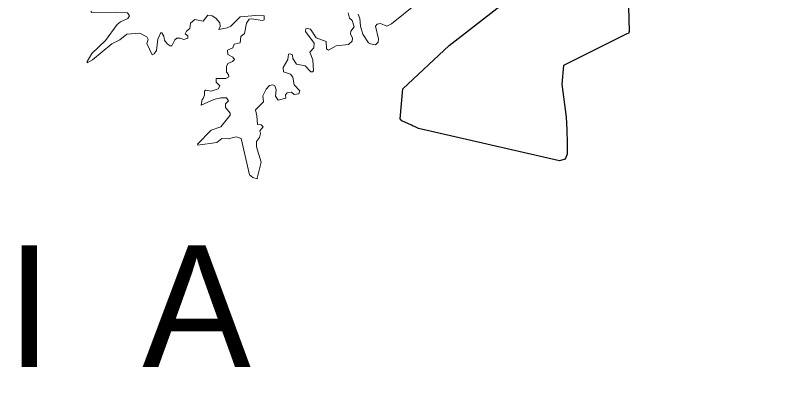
# Model space of a CAD drawing. Extents: x -1643653 to 4543381, y 1624270 to 13878484.
# Drawn here: x 578088 to 590692, y 8950583 to 8956904 of the extents above; entities that cross this region are included whole.
import ezdxf

# ---------------------------------------------------------------- set-up
doc = ezdxf.new("R2010")
doc.units = 0
doc.header["$LTSCALE"] = 200
for name, color, linetype, lineweight in [('1', 7, 'Continuous', 13), ('21', 7, 'Continuous', 25), ('25', 7, 'Continuous', 13)]:
    doc.layers.add(name, color=color, linetype=linetype, lineweight=lineweight)
doc.layers.add('42', color=7, linetype='Continuous')

msp = doc.modelspace()

# ---------------------------------------------------------------- linework, layer by layer
at = {"layer": '1', "lineweight": 25}
msp.add_spline([(814781, 9009175.5), (814787.2, 9009173.4), (814796.9, 9009173.4), (814799.4, 9009172.4), (814805.1, 9009174.5), (814805.6, 9009176.5), (814811.7, 9009179.5), (814811.7, 9009179.5), (814801.5, 9009181), (814790.7, 9009181.5), (814784.1, 9009183.1), (814777.4, 9009185.1), (814778.4, 9009175.5)], degree=3, dxfattribs=at)
at = {"layer": '21'}
for points in [[(588138.3, 8958278.5), (588184.9, 8956636.2), (588170.1, 8956606.6), (588147.9, 8956599.2), (587104, 8956080.8), (587074.4, 8955769.7), (587148.4, 8955229.1)], [(587148.4, 8955229.1), (587155.8, 8955021.8), (587155.8, 8954992.1), (587163.2, 8954829.2), (587163.2, 8954644.1), (587163.2, 8954621.8), (587133.6, 8954540.4), (587037.4, 8954510.8), (584720.1, 8955044), (584653.5, 8955073.6), (584631.3, 8955081), (584601.7, 8955095.8), (584446.2, 8955169.9), (584416.6, 8955199.5), (584461, 8955695.7), (585223.6, 8956406.6), (586058.4, 8957052.4)]]:
    msp.add_lwpolyline(points, dxfattribs=at)
at = {"layer": '25'}
for points in [[(584696, 8957104.7), (584274.9, 8956764.4), (584197.5, 8956726), (584094.1, 8956768.4), (584038.7, 8956757.6), (584011.4, 8956727.3), (584062.2, 8956515.4), (584055.8, 8956462.4), (584011.2, 8956420.2), (583928.7, 8956432.8), (583896.6, 8956454.1), (583805.3, 8956596.4), (583767, 8956723.9), (583756.3, 8956851.3), (583724.4, 8956925.6)], [(584696, 8957104.7), (584274.9, 8956764.4), (584197.5, 8956726), (584094.1, 8956768.4), (584038.7, 8956757.6), (584011.4, 8956727.3), (584062.2, 8956515.4), (584055.8, 8956462.4), (584011.2, 8956420.2), (583928.7, 8956432.8), (583896.6, 8956454.1), (583805.3, 8956596.4), (583767, 8956723.9), (583756.3, 8956851.3), (583724.4, 8956925.6)], [(579269.2, 8956128.5), (579267.5, 8956147.6), (579346.5, 8956275.5), (579569.6, 8956488.2), (579763, 8956751.6), (579818, 8956796.1), (579936.8, 8956853.3), (579964.5, 8956895.9), (579931, 8956942.9), (579750.3, 8956955.4), (579346.5, 8956953.4), (579330.4, 8956970.9)], [(579269.2, 8956128.5), (579267.5, 8956147.6), (579346.5, 8956275.5), (579569.6, 8956488.2), (579763, 8956751.6), (579818, 8956796.1), (579936.8, 8956853.3), (579964.5, 8956895.9), (579931, 8956942.9), (579750.3, 8956955.4), (579346.5, 8956953.4), (579330.4, 8956970.9)], [(583561.1, 8956946.9), (583586.5, 8956859.9), (583628.7, 8956817.4), (583660.7, 8956715.7), (583603.4, 8956642.9), (583599.3, 8956600.4), (583635.2, 8956528.2), (583628.9, 8956482), (583569.2, 8956422.2), (583365.5, 8956403), (583235.8, 8956333.2), (583204.2, 8956354.3), (583197.6, 8956473.1), (583036.3, 8956532.7), (582944.7, 8956675), (582889.9, 8956689.8), (582866.4, 8956681.3), (582857.8, 8956639.1), (583000.1, 8956445.4), (583000.1, 8956445.4), (582995.8, 8956371.3), (582932.2, 8956297.6), (582978.9, 8956171.6), (582991.4, 8955993), (582976.7, 8955976.2), (582947.1, 8955976.2), (582856.3, 8956071.3), (582711.3, 8956099.4), (582652.2, 8956196.2), (582645.2, 8956252.4), (582607.4, 8956273.4), (582579.8, 8956265), (582570.9, 8956175.6), (582492.5, 8956044.1), (582498.8, 8955974.4), (582613.2, 8955937.9), (582649.7, 8955884.6), (582675.3, 8955763.5), (582766.3, 8955661.9), (582751.6, 8955613.2), (582671.6, 8955604.4), (582632.4, 8955638.4), (582558.3, 8955632), (582532.9, 8955594), (582534.7, 8955540.7), (582411.8, 8955511), (582367.2, 8955576.8), (582379.8, 8955678.5), (582358.6, 8955744.6), (582321.7, 8955763.6), (582269.6, 8955750.9), (582214, 8955691.2), (582157.1, 8955581.8), (582171.5, 8955478.9), (582040.1, 8955351.6), (582061.2, 8955249.4), (582072.2, 8955107.3), (582129.2, 8955100.8), (582163, 8955071.2), (582108.2, 8955005.5), (582120.6, 8954960.7), (582103.7, 8954893.1), (582052.8, 8954828.8), (582057, 8954744.1), (582129.2, 8954489.4), (582066.7, 8954223.6)], [(583561.1, 8956946.9), (583586.5, 8956859.9), (583628.7, 8956817.4), (583660.7, 8956715.7), (583603.4, 8956642.9), (583599.3, 8956600.4), (583635.2, 8956528.2), (583628.9, 8956482), (583569.2, 8956422.2), (583365.5, 8956403), (583235.8, 8956333.2), (583204.2, 8956354.3), (583197.6, 8956473.1), (583036.3, 8956532.7), (582944.7, 8956675), (582889.9, 8956689.8), (582866.4, 8956681.3), (582857.8, 8956639.1), (583000.1, 8956445.4), (583000.1, 8956445.4), (582995.8, 8956371.3), (582932.2, 8956297.6), (582978.9, 8956171.6), (582991.4, 8955993), (582976.7, 8955976.2), (582947.1, 8955976.2), (582856.3, 8956071.3), (582711.3, 8956099.4), (582652.2, 8956196.2), (582645.2, 8956252.4), (582607.4, 8956273.4), (582579.8, 8956265), (582570.9, 8956175.6), (582492.5, 8956044.1), (582498.8, 8955974.4), (582613.2, 8955937.9), (582649.7, 8955884.6), (582675.3, 8955763.5), (582766.3, 8955661.9), (582751.6, 8955613.2), (582671.6, 8955604.4), (582632.4, 8955638.4), (582558.3, 8955632), (582532.9, 8955594), (582534.7, 8955540.7), (582411.8, 8955511), (582367.2, 8955576.8), (582379.8, 8955678.5), (582358.6, 8955744.6), (582321.7, 8955763.6), (582269.6, 8955750.9), (582214, 8955691.2), (582157.1, 8955581.8), (582171.5, 8955478.9), (582040.1, 8955351.6), (582061.2, 8955249.4), (582072.2, 8955107.3), (582129.2, 8955100.8), (582163, 8955071.2), (582108.2, 8955005.5), (582120.6, 8954960.7), (582103.7, 8954893.1), (582052.8, 8954828.8), (582057, 8954744.1), (582129.2, 8954489.4), (582066.7, 8954223.6)], [(581087.4, 8954777.9), (581086.2, 8954783.2), (581309.3, 8955015.9), (581466.6, 8955071.4), (581619.3, 8955264.8), (581619.2, 8955294.3), (581547.2, 8955390.1), (581547.2, 8955446.9), (581591.7, 8955496), (581559.6, 8955544.9), (581466.4, 8955547), (581352.5, 8955521.7), (581145.7, 8955426.2), (581160.6, 8955521.3), (581179.9, 8955534.8), (581200.8, 8955593.5), (581201, 8955657.4), (581215.8, 8955674.4), (581310.1, 8955657.7), (581421.9, 8955695.9), (581449.3, 8955742.7), (581390.1, 8955804.1), (581390.2, 8955865.7), (581551.4, 8955867.9), (581597.9, 8955895.3), (581593.8, 8955933.6), (581560, 8955969.8), (581562.1, 8956061.3), (581585.5, 8956114.1), (581661.8, 8956146.1), (581693.6, 8956177.9), (581665.8, 8956214.1), (581581.2, 8956260.8), (581578.8, 8956332.5), (581666, 8956369.2), (581685.3, 8956432.7), (581787.1, 8956452), (581795.2, 8956554.8), (581857.1, 8956604.5), (581891.2, 8956774.6), (581933.5, 8956840.4), (581969.4, 8956847.3), (582150.4, 8956819.5), (582182.3, 8956832.5), (582180, 8956896), (582043.8, 8956902.2), (581783.2, 8956880.5), (581783.2, 8956880.5), (581630, 8956728.1), (581572.6, 8956696.3), (581434.7, 8956673.2), (581455.8, 8956719.8), (581453.6, 8956783.3), (581388, 8956855.3), (581326.2, 8956893.7), (581251.9, 8956904.3), (581175.2, 8956811), (581041.6, 8956834.2), (580969.4, 8956772.7), (580958.6, 8956687.6), (580901.5, 8956645.2), (580882.6, 8956601.5), (580922.5, 8956566.6), (580922.4, 8956530.5), (580856.8, 8956505.1), (580801.5, 8956530.5), (580744, 8956530.4), (580708.6, 8956501.7), (580663.4, 8956403.2), (580631.7, 8956403.2), (580586.8, 8956433.1), (580540.2, 8956494.7), (580531.6, 8956562.6), (580499.8, 8956617.5), (580482.8, 8956619.5), (580431.9, 8956511.2), (580408.5, 8956324.5), (580372.3, 8956271.5), (580340.8, 8956252.5), (580251.5, 8956443.2), (580274.6, 8956509.1), (580253.4, 8956549.5), (580136.6, 8956613.3), (579924, 8956592), (579805, 8956498.6), (579677.6, 8956436.9), (579359.2, 8956171.6), (579269.9, 8956121.1), (579269.2, 8956128.5)], [(581087.4, 8954777.9), (581086.2, 8954783.2), (581309.3, 8955015.9), (581466.6, 8955071.4), (581619.3, 8955264.8), (581619.2, 8955294.3), (581547.2, 8955390.1), (581547.2, 8955446.9), (581591.7, 8955496), (581559.6, 8955544.9), (581466.4, 8955547), (581352.5, 8955521.7), (581145.7, 8955426.2), (581160.6, 8955521.3), (581179.9, 8955534.8), (581200.8, 8955593.5), (581201, 8955657.4), (581215.8, 8955674.4), (581310.1, 8955657.7), (581421.9, 8955695.9), (581449.3, 8955742.7), (581390.1, 8955804.1), (581390.2, 8955865.7), (581551.4, 8955867.9), (581597.9, 8955895.3), (581593.8, 8955933.6), (581560, 8955969.8), (581562.1, 8956061.3), (581585.5, 8956114.1), (581661.8, 8956146.1), (581693.6, 8956177.9), (581665.8, 8956214.1), (581581.2, 8956260.8), (581578.8, 8956332.5), (581666, 8956369.2), (581685.3, 8956432.7), (581787.1, 8956452), (581795.2, 8956554.8), (581857.1, 8956604.5), (581891.2, 8956774.6), (581933.5, 8956840.4), (581969.4, 8956847.3), (582150.4, 8956819.5), (582182.3, 8956832.5), (582180, 8956896), (582043.8, 8956902.2), (581783.2, 8956880.5), (581783.2, 8956880.5), (581630, 8956728.1), (581572.6, 8956696.3), (581434.7, 8956673.2), (581455.8, 8956719.8), (581453.6, 8956783.3), (581388, 8956855.3), (581326.2, 8956893.7), (581251.9, 8956904.3), (581175.2, 8956811), (581041.6, 8956834.2), (580969.4, 8956772.7), (580958.6, 8956687.6), (580901.5, 8956645.2), (580882.6, 8956601.5), (580922.5, 8956566.6), (580922.4, 8956530.5), (580856.8, 8956505.1), (580801.5, 8956530.5), (580744, 8956530.4), (580708.6, 8956501.7), (580663.4, 8956403.2), (580631.7, 8956403.2), (580586.8, 8956433.1), (580540.2, 8956494.7), (580531.6, 8956562.6), (580499.8, 8956617.5), (580482.8, 8956619.5), (580431.9, 8956511.2), (580408.5, 8956324.5), (580372.3, 8956271.5), (580340.8, 8956252.5), (580251.5, 8956443.2), (580274.6, 8956509.1), (580253.4, 8956549.5), (580136.6, 8956613.3), (579924, 8956592), (579805, 8956498.6), (579677.6, 8956436.9), (579359.2, 8956171.6), (579269.9, 8956121.1), (579269.2, 8956128.5)], [(582066.7, 8954223.6), (582065.2, 8954217.4), (581995.8, 8954238.9), (581939.2, 8954279.2), (581803.6, 8954880.3), (581719.8, 8954905.5), (581585.7, 8954873.7), (581483.7, 8954877.8), (581402.7, 8954812.1), (581089.5, 8954768.8), (581087.4, 8954777.9)], [(582066.7, 8954223.6), (582065.2, 8954217.4), (581995.8, 8954238.9), (581939.2, 8954279.2), (581803.6, 8954880.3), (581719.8, 8954905.5), (581585.7, 8954873.7), (581483.7, 8954877.8), (581402.7, 8954812.1), (581089.5, 8954768.8), (581087.4, 8954777.9)]]:
    msp.add_lwpolyline(points, dxfattribs=at)

# ---------------------------------------------------------------- texts
at = {"layer": '42'}
msp.add_text('B  A  H  I  A', height=2000, dxfattribs=at).set_placement((567989.8, 8951121.2))

doc.saveas('drawing.dxf')
